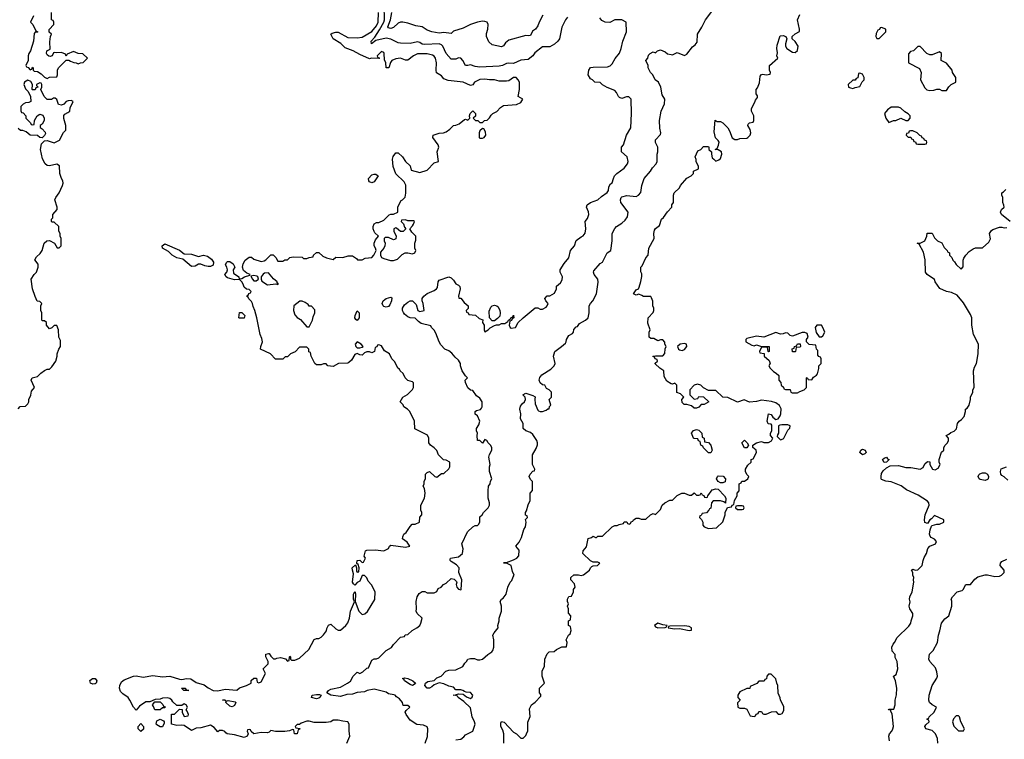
# Model space of a CAD drawing. Header units: inches. Extents: x 2348352 to 2479776, y 460422 to 613655.
# Tile 324 of 590: x 2409202 to 2417390, y 511683 to 517670. Entities that reach past the tile are written whole.
import ezdxf

# ---------------------------------------------------------------- set-up
doc = ezdxf.new("R2010")
doc.units = ezdxf.units.IN
doc.header["$MEASUREMENT"] = 0
doc.layers.add('C4501', color=7, linetype='Continuous')
doc.layers.add('C4511', color=7, linetype='Continuous')

msp = doc.modelspace()

# ---------------------------------------------------------------- linework, layer by layer
at = {"layer": 'C4501', "color": 4, "elevation": 124}
for points in [[(2409316.9, 517703.1), (2409292, 517650), (2409312, 517630), (2409338, 517578), (2409354, 517570), (2409350, 517566), (2409330, 517566), (2409323.6, 517556.4), (2409318, 517490), (2409291.3, 517410), (2409278, 517390), (2409271.6, 517368.4), (2409272, 517330), (2409254, 517290), (2409258, 517278), (2409272.7, 517272.7), (2409290, 517254), (2409302, 517258), (2409310, 517274), (2409314, 517270), (2409314, 517250), (2409322, 517242), (2409350, 517238), (2409380.7, 517220.7), (2409410, 517192), (2409430, 517182), (2409450, 517192), (2409510, 517194), (2409518, 517210), (2409518, 517250), (2409526, 517270), (2409590, 517334), (2409610, 517334), (2409623.6, 517323.6), (2409652.7, 517312.7), (2409671.6, 517311.6), (2409690, 517302), (2409708.4, 517311.6), (2409730, 517314), (2409766, 517350), (2409727.3, 517387.3), (2409690, 517388), (2409650, 517406), (2409598, 517382), (2409590, 517366), (2409582, 517382), (2409550, 517398), (2409510, 517394), (2409490, 517398), (2409484.7, 517395.3), (2409472, 517368), (2409456, 517364), (2409445.6, 517365.6), (2409430, 517378), (2409424, 517390), (2409428.7, 517410), (2409454.6, 517425.4), (2409453.6, 517486.4), (2409458, 517530), (2409466, 517550), (2409447.3, 517567.3), (2409447.3, 517587.3), (2409486, 517630), (2409486, 517650), (2409482, 517662), (2409466, 517670), (2409466, 517730)], [(2409188.4, 514431.6), (2409207.3, 514452.7), (2409250, 514454), (2409270, 514474), (2409278, 514490), (2409278, 514510), (2409294.6, 514545.4), (2409300.4, 514579.6), (2409326, 514610), (2409298, 514670), (2409306, 514690), (2409350, 514702), (2409378, 514730), (2409410, 514752), (2409430, 514762), (2409450, 514762), (2409470, 514782), (2409502, 514830), (2409514, 514870), (2409515.3, 514890), (2409528.7, 514930), (2409542, 514950), (2409540.4, 515000.4), (2409528, 515030), (2409526, 515090), (2409510, 515126), (2409490, 515126), (2409470, 515106), (2409450, 515098), (2409426, 515130), (2409426, 515150), (2409410, 515166), (2409390, 515166), (2409386, 515170), (2409386, 515230), (2409378, 515250), (2409378, 515290), (2409386, 515310), (2409370, 515326), (2409348.9, 515328.9), (2409330, 515366), (2409309, 515430), (2409298, 515510), (2409322, 515550), (2409342, 515570), (2409355.3, 515610), (2409356.4, 515636.4), (2409328.9, 515671.1), (2409343.1, 515696.9), (2409374, 515726), (2409388.7, 515750), (2409406, 515810), (2409428.4, 515831.6), (2409450, 515832), (2409491.3, 515811.3), (2409512.7, 515772.7), (2409530, 515772), (2409548, 515790), (2409548, 515850), (2409538, 515870), (2409538, 515890), (2409528, 515910), (2409528, 515950), (2409490, 515986), (2409470, 515986), (2409466, 515990), (2409466, 516010), (2409478, 516022), (2409478, 516050), (2409515.3, 516090), (2409514, 516110), (2409495.3, 516170), (2409502, 516190), (2409529.4, 516230.6), (2409559, 516290), (2409564, 516310), (2409562, 516330), (2409548.7, 516350), (2409537.2, 516390), (2409533.6, 516453.6), (2409510, 516468.7), (2409450, 516453.2), (2409430, 516457.2), (2409414, 516470), (2409391.7, 516511.7), (2409375.1, 516590), (2409383.2, 516636.8), (2409410, 516662), (2409430, 516664.7), (2409490, 516644.7), (2409533.2, 516666.8), (2409567.3, 516732.7), (2409586, 516750), (2409586, 516790), (2409568.9, 516848.9), (2409568.4, 516871.6), (2409576.4, 516883.6), (2409603.1, 516896.9), (2409618, 516910), (2409623.1, 516936.9), (2409646, 516990), (2409630, 516998), (2409606, 516994), (2409590, 516988), (2409570, 516968), (2409550, 516958), (2409525.2, 516965.2), (2409510, 517006), (2409496.4, 517016.4), (2409483.6, 517016.4), (2409467.3, 517007.3), (2409430, 517006), (2409406, 517030), (2409378, 517090), (2409386, 517110), (2409386, 517130), (2409382, 517142), (2409370, 517146), (2409342, 517130), (2409342, 517122), (2409352.7, 517112.7), (2409352.7, 517107.3), (2409338, 517102), (2409330, 517086), (2409310, 517086), (2409306, 517090), (2409308, 517130), (2409294.6, 517154.6), (2409270, 517168), (2409242, 517150), (2409238, 517130), (2409250, 517094), (2409272.7, 517072.7), (2409291.3, 517031.3), (2409294, 516990), (2409279.6, 516980.4), (2409250, 516978), (2409231.6, 516968.4), (2409212.7, 516947.3), (2409212.7, 516912.7), (2409218, 516898), (2409230, 516894), (2409254, 516870), (2409254, 516850), (2409292.7, 516812.7), (2409298, 516798), (2409310, 516794), (2409322, 516798), (2409326, 516830), (2409348.9, 516871.1), (2409370, 516884.7), (2409394.4, 516874.4), (2409406.8, 516850), (2409406.8, 516830), (2409390, 516802), (2409372, 516790), (2409372.7, 516772.7), (2409390, 516762), (2409415.3, 516735.3), (2409416.9, 516723.1), (2409410, 516706), (2409390, 516686), (2409368.7, 516688.7), (2409350, 516706), (2409290, 516708), (2409256.4, 516736.4), (2409227.3, 516747.3), (2409208.4, 516748.4), (2409190, 516766)]]:
    msp.add_lwpolyline(points, dxfattribs=at)
at = {"layer": 'C4501', "color": 4, "elevation": 116}
msp.add_lwpolyline([(2409810, 512141.6), (2409790, 512149.5), (2409786.9, 512173.1), (2409809, 512190), (2409830.7, 512190), (2409844.9, 512170), (2409837.3, 512150), (2409830, 512145.1)], close=True, dxfattribs=at)
at = {"layer": 'C4511', "color": 4}
for points, elevation in [([(2413758, 517690), (2413741, 517670), (2413710.9, 517609.1), (2413691.3, 517510), (2413678, 517490), (2413650, 517465.2), (2413610, 517445.2), (2413550, 517444), (2413486.7, 517393.3), (2413470, 517369), (2413430, 517339), (2413370, 517332.7), (2413310, 517304.5), (2413270, 517309.4), (2413250, 517306.6), (2413218, 517290), (2413190, 517283.7), (2413030, 517276), (2412990, 517281.2), (2412950, 517295.3), (2412930, 517288), (2412910, 517288.7), (2412888.7, 517330), (2412870, 517348.7), (2412850, 517354), (2412830, 517342), (2412790, 517342), (2412750, 517388), (2412721.2, 517450), (2412710, 517461.2), (2412690, 517469.4), (2412570, 517464.5), (2412550, 517467), (2412530, 517481.2), (2412510, 517486), (2412450, 517471.8), (2412370, 517474), (2412350, 517477.2), (2412290, 517507), (2412250, 517517.6), (2412163.8, 517496.2), (2412128.7, 517470), (2412126, 517490), (2412156.6, 517523.4), (2412194.8, 517585.2), (2412230.9, 517650), (2412236.4, 517670), (2412233.1, 517790)], 112), ([(2411923.7, 511650), (2411946.6, 511710), (2411940.9, 511750), (2411941.2, 511810), (2411930, 511828.7), (2411890, 511833.2), (2411850, 511844), (2411810, 511842), (2411790, 511828.7), (2411750, 511822), (2411650, 511822), (2411610, 511835.3), (2411590, 511835.3), (2411543.6, 511816.4), (2411530, 511806), (2411510, 511806), (2411494, 511790), (2411498, 511778), (2411532, 511772), (2411530, 511766), (2411518, 511762), (2411508.4, 511728.4), (2411488.7, 511728.7), (2411482, 511762), (2411470, 511766), (2411444.7, 511755.3), (2411408.4, 511748.4), (2411330, 511748), (2411290, 511758), (2411276.9, 511743.1), (2411263.6, 511736.4), (2411210, 511739), (2411150, 511728), (2411127.3, 511747.3), (2411122, 511762), (2411110, 511766), (2411098, 511762), (2411094, 511750), (2411102, 511730), (2411094, 511710), (2411070, 511698), (2410990, 511722), (2410928.9, 511728.9), (2410916.4, 511736.4), (2410908.4, 511748.4), (2410890, 511758), (2410863.6, 511756.4), (2410850, 511746), (2410820.4, 511780.4), (2410790, 511802), (2410710, 511778), (2410670, 511775.3), (2410630, 511758), (2410570, 511798), (2410550, 511802), (2410510, 511798), (2410466, 511810), (2410466, 511894), (2410490, 511894), (2410530, 511934), (2410552.7, 511932.7), (2410554, 511910), (2410570, 511874), (2410602, 511878), (2410606, 511890), (2410596.4, 511916.4), (2410586, 511930), (2410598, 511950), (2410586, 511970), (2410570, 511978), (2410550, 511966), (2410510, 511966), (2410476.4, 511996.4), (2410468, 512010), (2410450, 512022), (2410430, 512028), (2410390, 512026), (2410370, 512018), (2410330, 512015.3), (2410283.6, 511996.4), (2410250, 511994), (2410199.6, 511960.4), (2410170, 511926), (2410148, 511950), (2410119, 512010), (2410104, 512030), (2410060.5, 512060.5), (2410042, 512082), (2410033.6, 512110), (2410035.6, 512130), (2410050, 512160.7), (2410070, 512177.1), (2410150, 512208.2), (2410170.4, 512210.4), (2410230, 512201.6), (2410310, 512214.4), (2410390, 512202.4), (2410450, 512208.8), (2410530, 512184.2), (2410550, 512182), (2410590.5, 512190.5), (2410626.4, 512186.4), (2410670, 512155.5), (2410737.2, 512137.2), (2410770, 512110.7), (2410810, 512088.2), (2410850, 512087.7), (2410910, 512101), (2411008.4, 512091.6), (2411030, 512111.3), (2411088.9, 512131.1), (2411126, 512150), (2411128.4, 512171.6), (2411150, 512192), (2411172.7, 512192.7), (2411178, 512158), (2411190, 512154), (2411210, 512162), (2411246, 512230), (2411228, 512270), (2411267.3, 512312.7), (2411268, 512330), (2411248.7, 512370), (2411250, 512391.3), (2411270, 512398), (2411276, 512396), (2411290, 512374), (2411312.7, 512352.7), (2411330, 512352), (2411341.2, 512358.8), (2411370, 512364.7), (2411412, 512352), (2411430, 512334), (2411442, 512338), (2411446, 512370), (2411450, 512374), (2411454, 512370), (2411454, 512350), (2411462, 512342), (2411490, 512342), (2411530, 512358), (2411608, 512430), (2411650, 512514), (2411670, 512522), (2411690, 512522), (2411710, 512532), (2411730, 512551.3), (2411752.9, 512587.1), (2411755.3, 512604.7), (2411770, 512632), (2411790, 512642), (2411830, 512602), (2411850, 512592), (2411870, 512592), (2411915.3, 512630), (2411930, 512652), (2411945.2, 512690), (2411954, 512750), (2411987.3, 512827.3), (2411978, 512850), (2411978, 512890), (2411990, 512914), (2411994, 512894), (2411990.8, 512830), (2412022, 512750), (2412050, 512722), (2412073.6, 512726.4), (2412093.6, 512746.4), (2412154.6, 512845.4), (2412158, 512910), (2412128.9, 512968.9), (2412100.2, 513000.2), (2412090, 513026), (2412070, 513046), (2412050, 513046), (2412030, 512998), (2412010, 512988), (2411990, 512966), (2411978, 512978), (2411969, 512990), (2411979, 513059), (2411968.7, 513091.3), (2411968, 513110), (2411994, 513134), (2412002, 513110), (2412003.6, 513083.6), (2412010, 513074), (2412022, 513078), (2412026, 513110), (2412016.4, 513136.4), (2412006, 513146), (2412008, 513170), (2412030, 513174), (2412050, 513154), (2412062, 513158), (2412078, 513190), (2412068, 513208), (2412078, 513250), (2412090, 513256), (2412158.8, 513258.8), (2412230, 513252), (2412268.7, 513271.3), (2412278, 513290), (2412290, 513298), (2412410, 513281), (2412446, 513290), (2412424, 513324), (2412386, 513350), (2412387.3, 513367.3), (2412398, 513390), (2412417.2, 513402.8), (2412450, 513454), (2412467.3, 513472.7), (2412490, 513474), (2412526, 513490), (2412528.4, 513531.6), (2412546, 513550), (2412546, 513570), (2412538, 513590), (2412538, 513630), (2412568, 513690), (2412575.3, 513730), (2412568, 513770), (2412558, 513790), (2412566, 513810), (2412566, 513830), (2412578, 513850), (2412578, 513890), (2412590, 513902), (2412611.1, 513911.1), (2412654, 513870), (2412670, 513864.7), (2412710, 513894), (2412730, 513894), (2412770, 513934), (2412778, 513950), (2412778, 513990), (2412750, 514006), (2412727.3, 514007.3), (2412686, 514050), (2412670, 514086), (2412648.4, 514108.4), (2412618, 514130), (2412606, 514150), (2412606, 514190), (2412594.6, 514214.6), (2412487.3, 514267.3), (2412486, 514330), (2412448, 514410), (2412428, 514430), (2412398, 514450), (2412390, 514466), (2412366, 514490), (2412388.9, 514531.1), (2412428.4, 514551.6), (2412470, 514594), (2412478, 514610), (2412478, 514650), (2412470, 514658), (2412430, 514668), (2412408, 514690), (2412390, 514726), (2412366, 514750), (2412362, 514762), (2412346, 514770), (2412323.1, 514823.1), (2412298, 514850), (2412278, 514890), (2412236.4, 514916.4), (2412210, 514958), (2412190, 514966), (2412178, 514962), (2412172, 514948), (2412158, 514942), (2412152, 514910), (2412130, 514898), (2412110, 514906), (2412090, 514906), (2412070, 514898), (2412050, 514879), (2412030, 514881.2), (2412010, 514894), (2411990, 514886), (2411961.7, 514838.3), (2411940.7, 514819.3), (2411930, 514813.6), (2411854, 514810), (2411810, 514784), (2411766, 514790), (2411750, 514806), (2411730, 514806), (2411710, 514798), (2411670, 514798), (2411658, 514810), (2411626, 514870), (2411622, 514902), (2411607.3, 514907.3), (2411606, 514930), (2411590, 514946), (2411530, 514946), (2411492.7, 514907.3), (2411454, 514890), (2411430, 514866), (2411410, 514866), (2411390, 514846), (2411330, 514846), (2411288, 514890), (2411206, 514930), (2411208, 514950), (2411222, 514990), (2411217.2, 515017.2), (2411202, 515050), (2411175.3, 515190), (2411158, 515250), (2411143.1, 515283.1), (2411138, 515310), (2411130, 515326), (2411107.3, 515347.3), (2411102, 515362), (2411088, 515370), (2411102, 515378), (2411107.3, 515392.7), (2411122, 515398), (2411126, 515410), (2411110, 515426), (2411087.3, 515427.3), (2411070, 515446), (2411062, 515470), (2411050, 515488), (2411030, 515508), (2410990, 515505.2), (2410930, 515522.7), (2410919, 515530), (2410909.2, 515550), (2410924, 515570), (2410929.2, 515590), (2410926, 515610), (2410914, 515630), (2410922, 515650), (2410930, 515658), (2410950, 515658), (2410978.8, 515638.8), (2410991, 515611), (2410978, 515590), (2410981, 515561), (2411024.7, 515530), (2411023.6, 515523.6), (2411034, 515514), (2411050, 515518), (2411071.6, 515531.6), (2411116.4, 515543.6), (2411118, 515550), (2411090, 515562), (2411064.5, 515584.5), (2411054, 515610), (2411060.4, 515639.6), (2411078, 515670), (2411110, 515694), (2411130, 515694), (2411150, 515678), (2411210, 515658), (2411236.4, 515663.6), (2411250, 515672), (2411290, 515714), (2411310, 515714), (2411332, 515692), (2411350, 515662), (2411390, 515662), (2411408.4, 515671.6), (2411430, 515672), (2411449.1, 515690.9), (2411476.9, 515696.9), (2411550, 515694), (2411563.6, 515683.6), (2411590, 515682), (2411608.4, 515691.6), (2411642, 515698), (2411646, 515710), (2411670, 515732), (2411690, 515734), (2411723.6, 515703.6), (2411754, 515690), (2411810, 515674), (2411830, 515694), (2411890, 515692), (2411934.6, 515705.4), (2411970, 515704.7), (2412003.6, 515683.6), (2412012.7, 515672.7), (2412050, 515672), (2412075.3, 515684.7), (2412130, 515692), (2412148, 515710), (2412168, 515750), (2412162, 515770), (2412149, 515790), (2412149, 515811), (2412160.2, 515839.8), (2412186, 515870), (2412156.4, 515896.4), (2412148.9, 515908.9), (2412142, 515930), (2412142, 515950), (2412148.7, 515971.3), (2412170, 515982), (2412190, 515982), (2412230, 516002), (2412274.6, 516045.4), (2412290, 516052), (2412310, 516052), (2412346, 516070), (2412348, 516110), (2412355.3, 516130), (2412375.3, 516164.7), (2412386, 516170), (2412407.3, 516192.7), (2412414, 516226), (2412414.6, 516294.6), (2412400.4, 516320.4), (2412330, 516388), (2412308.7, 516450), (2412302, 516510), (2412309, 516531), (2412330, 516562), (2412350, 516561), (2412384.7, 516530), (2412411.6, 516491.6), (2412450, 516454), (2412458, 516418), (2412530, 516398), (2412590, 516418), (2412650, 516478), (2412686, 516490), (2412675.3, 516570), (2412689, 516610), (2412682.7, 516630), (2412639, 516690), (2412642, 516710), (2412690, 516727.3), (2412726, 516730), (2412750, 516738), (2412780.4, 516759.6), (2412809.1, 516790.9), (2412830, 516792), (2412856.4, 516803.6), (2412900.4, 516839.6), (2412910, 516842), (2412930, 516834), (2412946, 516850), (2412942, 516870), (2412948.7, 516890), (2412970, 516911), (2412992, 516890), (2412991.6, 516868.4), (2412974, 516850), (2412992.7, 516832.7), (2413011.6, 516831.6), (2413030, 516814), (2413050, 516814), (2413068.4, 516831.6), (2413090, 516834), (2413110, 516854), (2413123.1, 516876.9), (2413138, 516890), (2413170, 516906), (2413201.5, 516938.5), (2413225.2, 516954.8), (2413334.6, 516965.4), (2413370, 516982), (2413386, 517010), (2413348, 517030), (2413359, 517090), (2413357.2, 517150), (2413348.7, 517170), (2413330, 517188.7), (2413310, 517188.7), (2413270, 517162), (2413250, 517159), (2413190, 517159), (2413150, 517169.2), (2413110, 517169.2), (2413070, 517176), (2413030, 517173.2), (2412984.7, 517150), (2412970, 517128.7), (2412950, 517122), (2412890, 517149.2), (2412764.5, 517164.5), (2412730, 517179), (2412710, 517202), (2412669.1, 517229.1), (2412665.2, 517250), (2412669.5, 517310), (2412660.9, 517350), (2412650, 517365.2), (2412634.9, 517374.9), (2412590, 517385.1), (2412510, 517386), (2412476, 517370), (2412430, 517334), (2412410, 517334), (2412370, 517349.2), (2412330, 517345.2), (2412298, 517330), (2412285.4, 517314.6), (2412270.8, 517269.2), (2412250, 517268.7), (2412246, 517310), (2412236.4, 517336.4), (2412234, 517390), (2412230, 517398), (2412210, 517406), (2412174, 517370), (2412178, 517358), (2412194, 517350), (2412190, 517346), (2412128.7, 517348.7), (2412110, 517345.2), (2412030, 517379), (2411975.3, 517410), (2411910, 517436), (2411871.5, 517471.5), (2411809.6, 517509.6), (2411789, 517550), (2411801.5, 517558.5), (2411830, 517565.5), (2411850, 517565.5), (2411930, 517523), (2412010, 517518), (2412050, 517525.5), (2412130, 517570.4), (2412170, 517618), (2412182.6, 517650), (2412186, 517730)], 116), ([(2413553.2, 517706.8), (2413521, 517650), (2413510, 517618), (2413491.3, 517590), (2413466.8, 517573.2), (2413450, 517538), (2413430, 517535.3), (2413410, 517539), (2413270, 517499), (2413242.5, 517477.5), (2413226.4, 517453.6), (2413210, 517445.2), (2413130, 517462), (2413104.7, 517484.7), (2413084, 517530), (2413084, 517556), (2413094, 517590), (2413099, 517630), (2413090, 517648), (2413070, 517655.3), (2413050, 517657.2), (2413010, 517649.2), (2412950, 517629.5), (2412890, 517599.6), (2412810, 517573.2), (2412790, 517555.3), (2412730, 517563.7), (2412690, 517558), (2412629.5, 517569.5), (2412590, 517582.7), (2412550, 517609.2), (2412497.5, 517617.5), (2412430, 517641.2), (2412389.3, 517649.3), (2412370, 517649.3), (2412350, 517640.9), (2412310, 517603.7), (2412290, 517597), (2412278.6, 517598.6), (2412270, 517601.2), (2412263.7, 517610), (2412285.4, 517670), (2412296.2, 517730)], 108), ([(2412830, 511678), (2412870, 511686), (2412896, 511704), (2412910, 511722), (2412970, 511752), (2412989, 511810), (2412984, 511830), (2412964, 511870), (2412950, 511946), (2412897, 511997), (2412848.7, 512030), (2412842, 512042), (2412830, 512048.7), (2412806, 512050), (2412827.3, 512052.7), (2412850, 512062), (2412890, 512058.8), (2412917.1, 512037.1), (2412950, 512024), (2412966.3, 512033.7), (2412969.5, 512050), (2412950, 512073.3), (2412915.3, 512075.3), (2412900.1, 512080.1), (2412888, 512090), (2412870, 512094), (2412830, 512094), (2412810, 512116), (2412770, 512126.6), (2412730, 512145.1), (2412690, 512153.2), (2412650, 512137.2), (2412630, 512119.3), (2412611.3, 512110), (2412590, 512107.6), (2412572.7, 512130), (2412576, 512150), (2412595.9, 512164.1), (2412650, 512172), (2412670, 512194), (2412706, 512210), (2412746, 512250), (2412770, 512258), (2412830, 512262), (2412886, 512290), (2412903.1, 512316.9), (2412918, 512330), (2412929, 512351), (2412950, 512356), (2412984.7, 512355.3), (2413010, 512344.7), (2413030, 512344.7), (2413050, 512351.3), (2413095.3, 512390), (2413128.7, 512410), (2413137.2, 512422.8), (2413144, 512450), (2413144, 512510), (2413138, 512550), (2413148.7, 512570), (2413182, 512610), (2413179, 512630), (2413188.7, 512670), (2413188.7, 512690), (2413208.7, 512750), (2413208.7, 512790), (2413198, 512830), (2413208, 512850), (2413222, 512858), (2413248.7, 512890), (2413262, 512950), (2413282, 512990), (2413295.1, 513004.9), (2413305.2, 513034.8), (2413315.3, 513050), (2413300.2, 513080.2), (2413288, 513130), (2413250, 513148.7), (2413226, 513150), (2413230, 513154), (2413250, 513154), (2413310, 513176), (2413335.3, 513190), (2413353.2, 513210), (2413356.4, 513256.4), (2413328, 513290), (2413356.4, 513323.6), (2413376.4, 513363.6), (2413395.3, 513430), (2413408, 513450), (2413415.3, 513490), (2413408.7, 513511.3), (2413426, 513530), (2413422, 513542), (2413408.4, 513548.4), (2413408, 513570), (2413416.4, 513583.6), (2413430, 513634), (2413448, 513670), (2413446, 513730), (2413467.3, 513752.7), (2413467.3, 513827.3), (2413450, 513846), (2413438, 513870), (2413446, 513890), (2413470, 513914), (2413482, 513918), (2413486, 513930), (2413468, 513970), (2413468, 514050), (2413496.4, 514103.6), (2413507.3, 514132.7), (2413508, 514150), (2413502, 514170), (2413470, 514218), (2413450, 514235.3), (2413410, 514248.7), (2413388.7, 514270), (2413388.7, 514310), (2413366, 514350), (2413369, 514390), (2413362.7, 514430), (2413365.6, 514454.4), (2413382.5, 514477.5), (2413399, 514490), (2413408, 514510), (2413406, 514530), (2413386, 514550), (2413410, 514562), (2413470, 514544.7), (2413490, 514532), (2413486, 514514), (2413490, 514474), (2413510, 514422), (2413516.9, 514416.9), (2413530, 514411.3), (2413550, 514411.3), (2413579, 514421), (2413594, 514434), (2413606, 514434), (2413608.4, 514451.6), (2413618, 514462), (2413606, 514510), (2413626, 514530), (2413626, 514570), (2413606, 514590), (2413583.1, 514603.1), (2413568.4, 514628.4), (2413550, 514633.2), (2413529.4, 514649.4), (2413521.2, 514670), (2413527.2, 514692.8), (2413544.8, 514715.2), (2413618, 514762), (2413648, 514790), (2413654, 514810), (2413640.7, 514870), (2413651.7, 514908.3), (2413708.7, 514950), (2413740.4, 514979.6), (2413748, 514990), (2413748.7, 515010), (2413770, 515042), (2413800.4, 515059.6), (2413808, 515070), (2413810, 515094), (2413830, 515114), (2413842, 515118), (2413856.4, 515143.6), (2413908, 515170), (2413928.7, 515190), (2413938, 515230), (2413938, 515290), (2413948, 515310), (2413968.9, 515331.1), (2413998, 515390), (2414013.6, 515486.4), (2414008.7, 515510), (2413979, 515550), (2413974, 515570), (2413978, 515582), (2414030, 515642), (2414048.4, 515651.6), (2414088, 515730), (2414118, 515750), (2414129.2, 515830), (2414129.1, 515890.9), (2414150, 515934), (2414166, 515950), (2414210, 515978), (2414236.5, 516003.5), (2414255.3, 516030), (2414262, 516070), (2414200.7, 516150), (2414197.6, 516170), (2414202.9, 516190), (2414210, 516197.1), (2414250, 516206.4), (2414330, 516198), (2414349.1, 516210.9), (2414368.7, 516231.3), (2414376, 516290), (2414394, 516350), (2414448.7, 516410), (2414463.7, 516436.3), (2414494, 516470), (2414504, 516490), (2414502, 516550), (2414508, 516570), (2414508, 516610), (2414488.9, 516648.9), (2414489, 516670), (2414530, 516714), (2414533.2, 516730), (2414526.3, 516766.3), (2414522.7, 516830), (2414537.2, 516910), (2414564, 516970), (2414568.4, 517008.4), (2414545.6, 517045.6), (2414533.2, 517110), (2414515.3, 517150), (2414488, 517170), (2414468, 517210), (2414448, 517230), (2414428.9, 517268.9), (2414428, 517288), (2414408, 517330), (2414426, 517350), (2414430, 517374), (2414446, 517390), (2414470, 517402), (2414490, 517394), (2414506, 517410), (2414530, 517418), (2414570, 517402), (2414590, 517384.7), (2414619.6, 517379.6), (2414630, 517378), (2414670, 517398), (2414730, 517372), (2414750, 517382), (2414796.4, 517443.6), (2414820.4, 517459.6), (2414836.4, 517483.6), (2414838, 517550), (2414873.6, 517606.4), (2414905.2, 517670), (2414984, 517770)], 108), ([(2413227.3, 511652.7), (2413228.7, 511730), (2413220.2, 511760.2), (2413202.7, 511790), (2413202, 511818), (2413208.7, 511831.3), (2413230, 511824.7), (2413310, 511742), (2413334, 511730), (2413370, 511694), (2413390, 511694), (2413410, 511714), (2413418, 511730), (2413427.3, 511752.7), (2413427.3, 511827.3), (2413447.3, 511872.7), (2413443.1, 511936.9), (2413458, 511970), (2413488.4, 511991.6), (2413536.4, 512043.6), (2413536.4, 512056.4), (2413526, 512070), (2413526, 512110), (2413566, 512150), (2413546, 512210), (2413546, 512230), (2413548, 512250), (2413567.3, 512292.7), (2413568, 512350), (2413590, 512394), (2413606, 512410), (2413647.3, 512412.7), (2413666, 512430), (2413710, 512454), (2413750, 512454), (2413754, 512490), (2413746, 512510), (2413766, 512550), (2413779, 512561), (2413788, 512590), (2413782, 512622), (2413766, 512630), (2413766, 512670), (2413782, 512678), (2413786, 512710), (2413767.3, 512732.7), (2413766, 512770), (2413758, 512790), (2413766, 512810), (2413758, 512830), (2413758, 512850), (2413770, 512872), (2413790, 512874), (2413808, 512910), (2413808, 512930), (2413822, 512950), (2413816.4, 512976.4), (2413786, 513010), (2413786, 513030), (2413810, 513051), (2413850, 513051), (2413870, 513046), (2413890, 513051.3), (2413942, 513090), (2413948.7, 513110), (2413960.2, 513119.8), (2413970, 513126), (2414006, 513130), (2414026, 513150), (2414010, 513158), (2413970, 513158), (2413950, 513168), (2413886, 513230), (2413887.3, 513252.7), (2413916.4, 513283.6), (2413930, 513354), (2413956.4, 513363.6), (2413970, 513374), (2413990, 513362), (2413998, 513362), (2414010, 513374), (2414050, 513374), (2414128.4, 513451.6), (2414150, 513462), (2414170, 513462), (2414188.4, 513471.6), (2414222, 513478), (2414230, 513494), (2414250, 513494), (2414258, 513478), (2414270, 513474), (2414282, 513478), (2414287.3, 513492.7), (2414302, 513498), (2414306, 513510), (2414330, 513522), (2414350, 513522), (2414370, 513514), (2414410, 513514), (2414448.4, 513551.6), (2414470, 513562), (2414490, 513554), (2414530, 513594), (2414546, 513630), (2414566, 513650), (2414608.4, 513671.6), (2414630, 513674), (2414670, 513712), (2414708.4, 513731.6), (2414730, 513732), (2414770, 513714), (2414790, 513714), (2414810, 513734), (2414830, 513714), (2414850, 513714), (2414862, 513718), (2414870, 513734), (2414878, 513718), (2414892.7, 513712.7), (2414898, 513698), (2414910, 513694), (2414922, 513698), (2414926, 513710), (2414962, 513758), (2414990, 513766.8), (2415010, 513764.7), (2415062, 513710), (2415074, 513690), (2415072.7, 513647.3), (2415058, 513658), (2415030, 513668), (2414970, 513666), (2414954, 513650), (2414950, 513606), (2414938, 513602), (2414934, 513590), (2414912.7, 513567.3), (2414878, 513562), (2414870, 513546), (2414858, 513542), (2414854, 513530), (2414871.6, 513511.6), (2414882, 513490), (2414883.6, 513463.6), (2414894, 513450), (2414930, 513438), (2414998, 513442), (2415050, 513494), (2415068, 513550), (2415068.4, 513571.6), (2415087.3, 513612.7), (2415122, 513618), (2415128, 513632), (2415142, 513638), (2415146, 513670), (2415168, 513710), (2415168, 513730), (2415186, 513750), (2415186, 513810), (2415202, 513818), (2415208.4, 513831.6), (2415230, 513832), (2415258, 513850), (2415266, 513870), (2415250, 513886), (2415238, 513910), (2415238, 513930), (2415256.4, 513963.6), (2415286, 513990), (2415286, 514010), (2415302, 514018), (2415328, 514070), (2415326, 514090), (2415298, 514110), (2415298, 514130), (2415330, 514151), (2415370, 514162), (2415390, 514152), (2415430, 514152), (2415454.6, 514165.4), (2415466, 514190), (2415446, 514210), (2415446, 514230), (2415458, 514250), (2415456.4, 514296.4), (2415450, 514306), (2415427.3, 514307.3), (2415418, 514330), (2415430, 514392), (2415450, 514384.7), (2415464.5, 514364.5), (2415490, 514344.7), (2415510, 514350.8), (2415526, 514374), (2415531.8, 514390), (2415533.8, 514433.8), (2415519.6, 514459.6), (2415490, 514482), (2415454.6, 514494.6), (2415370, 514506), (2415330, 514494), (2415270, 514488.7), (2415228, 514508), (2415170, 514488), (2415090, 514526), (2415048.4, 514528.4), (2414990, 514586), (2414930, 514586), (2414890, 514606), (2414866, 514630), (2414839, 514639), (2414812, 514630), (2414774, 514590), (2414774, 514550), (2414810, 514514), (2414842, 514518), (2414850, 514534), (2414890, 514532), (2414934, 514490), (2414894, 514470), (2414870, 514468), (2414850, 514446), (2414830, 514438), (2414810, 514438), (2414790, 514458), (2414750, 514468), (2414728.4, 514468.4), (2414710, 514486), (2414708.4, 514511.6), (2414726, 514530), (2414696.4, 514556.4), (2414667.3, 514567.3), (2414666, 514630), (2414650, 514646), (2414630, 514638), (2414620.4, 514640.4), (2414583.1, 514663.1), (2414560.4, 514700.4), (2414558, 514750), (2414526, 514770), (2414487.3, 514807.3), (2414487.3, 514812.7), (2414506, 514830), (2414502, 514842), (2414487.3, 514847.3), (2414482, 514862), (2414468.4, 514868.4), (2414470, 514872), (2414490, 514874), (2414550, 514874), (2414567.3, 514892.7), (2414568.9, 514931.1), (2414578, 514950), (2414568, 514970), (2414567.3, 514987.3), (2414550, 515006), (2414530, 515006), (2414510, 514998), (2414476.4, 515016.4), (2414450, 515018), (2414438, 515030), (2414438, 515070), (2414446, 515090), (2414424.7, 515144.7), (2414428, 515190), (2414470, 515234), (2414475.3, 515250), (2414475.3, 515270), (2414468, 515290), (2414467.3, 515327.3), (2414456.4, 515356.4), (2414450, 515366), (2414390, 515366), (2414376.4, 515376.4), (2414350, 515386), (2414330, 515378), (2414306, 515390), (2414330, 515422), (2414348.4, 515431.6), (2414354.6, 515445.4), (2414368.4, 515491.6), (2414374.6, 515534.6), (2414374.6, 515554.6), (2414367.3, 515572.7), (2414368, 515610), (2414379, 515621), (2414408, 515690), (2414428, 515710), (2414435.3, 515770), (2414478, 515850), (2414475.3, 515890), (2414482, 515918), (2414490, 515932), (2414523.1, 515956.9), (2414538, 516010), (2414556.5, 516023.5), (2414590, 516072), (2414626, 516110), (2414626, 516130), (2414638, 516150), (2414638, 516210), (2414646, 516230), (2414688, 516270), (2414698, 516290), (2414748.9, 516351.1), (2414786, 516370), (2414806, 516390), (2414806, 516410), (2414846, 516430), (2414846, 516450), (2414828, 516490), (2414827.3, 516507.3), (2414818, 516530), (2414842, 516578), (2414866, 516590), (2414890, 516614), (2414930, 516614), (2414934, 516610), (2414934, 516590), (2414954, 516570), (2414954, 516550), (2414962, 516522), (2414974, 516510), (2414990, 516494), (2415016.4, 516503.6), (2415030, 516514), (2415042, 516550), (2415038, 516570), (2415010, 516588), (2414986, 516590), (2415002, 516598), (2415014.6, 516625.4), (2415018, 516650), (2415010, 516666), (2414988.4, 516688.4), (2414976.4, 516736.4), (2414986, 516834), (2415002, 516822), (2415030, 516822), (2415050, 516812), (2415091.3, 516770), (2415105.4, 516745.4), (2415127.5, 516687.5), (2415150, 516672), (2415170, 516672), (2415190, 516682), (2415250, 516684.7), (2415258, 516690), (2415275.3, 516710), (2415282, 516730), (2415276.4, 516756.4), (2415258, 516790), (2415260.4, 516799.6), (2415270, 516812), (2415302, 516818), (2415307.3, 516832.7), (2415308, 516870), (2415288, 516910), (2415288, 516930), (2415316.4, 516983.6), (2415320.4, 516999.6), (2415336.4, 517023.6), (2415336.4, 517036.4), (2415327.3, 517052.7), (2415326, 517090), (2415336.4, 517103.6), (2415354.6, 517145.4), (2415360.4, 517199.6), (2415370, 517214), (2415382, 517218), (2415410, 517212), (2415442, 517218), (2415446, 517230), (2415438, 517250), (2415438, 517290), (2415506, 517350), (2415498, 517370), (2415504.7, 517395.3), (2415499.3, 517430), (2415502, 517458), (2415525.2, 517534.8), (2415550, 517538), (2415572, 517530), (2415582, 517510), (2415571.3, 517470), (2415571.3, 517450), (2415582, 517430), (2415630, 517401), (2415650, 517398), (2415670, 517414), (2415675.3, 517450), (2415650, 517488), (2415626, 517510), (2415626, 517530), (2415650, 517552), (2415687.3, 517572.7), (2415688, 517590), (2415669, 517670), (2415690, 517714)], 104), ([(2412575.3, 511650), (2412592.9, 511707.1), (2412595.3, 511770), (2412590, 511786), (2412560.4, 511800.4), (2412505.6, 511805.6), (2412450, 511842), (2412415.3, 511890), (2412408, 511910), (2412416.4, 511923.6), (2412446, 511950), (2412430, 511966), (2412390, 511966), (2412386, 511990), (2412360.4, 512020.4), (2412336.4, 512036.4), (2412326, 512050), (2412314.6, 512054.6), (2412270, 512062), (2412250, 512075.3), (2412150, 512101.2), (2412092, 512090), (2412070, 512078), (2412008.4, 512071.6), (2411970, 512058), (2411922.9, 512057.1), (2411870, 512040.9), (2411789.6, 512049.6), (2411755.3, 512070), (2411769.6, 512090.4), (2411790, 512100.7), (2411870, 512116), (2411928.7, 512150), (2411952.3, 512167.7), (2411975.3, 512210), (2412010, 512242), (2412030, 512232), (2412056.4, 512243.6), (2412090, 512274), (2412102, 512278), (2412130, 512342), (2412150, 512352), (2412170, 512352), (2412190, 512362), (2412250, 512422), (2412292.9, 512447.1), (2412310, 512472), (2412370, 512534), (2412402, 512538), (2412408.4, 512551.6), (2412430, 512554), (2412466, 512590), (2412506, 512610), (2412528.4, 512631.6), (2412538, 512650), (2412548, 512690), (2412508.9, 512728.9), (2412498, 512750), (2412502, 512770), (2412498, 512830), (2412508, 512870), (2412523.1, 512896.9), (2412550, 512912), (2412570, 512912), (2412590, 512902), (2412650, 512902), (2412670, 512914), (2412683.1, 512936.9), (2412706, 512950), (2412726, 512970), (2412750, 512982), (2412790, 513022), (2412815.3, 513015.3), (2412835.3, 512995.3), (2412838, 512990), (2412832, 512970), (2412838, 512950), (2412850, 512932), (2412870, 512926), (2412874, 512930), (2412879, 513010), (2412855.3, 513070), (2412858, 513110), (2412835.5, 513135.5), (2412790, 513162), (2412782, 513170), (2412782, 513178), (2412786, 513190), (2412850, 513201), (2412884, 513230), (2412889.1, 513269.1), (2412878, 513310), (2412925.2, 513410), (2412970, 513452), (2412990, 513462), (2413010, 513462), (2413018, 513470), (2413028.7, 513490), (2413030, 513534), (2413048.4, 513551.6), (2413058, 513570), (2413098, 513610), (2413108, 513630), (2413108.7, 513650), (2413098, 513690), (2413098, 513750), (2413102, 513790), (2413115.3, 513810), (2413118, 513830), (2413128.7, 513850), (2413108.7, 513910), (2413108.7, 513950), (2413115.3, 513970), (2413104, 514030), (2413110, 514054), (2413128, 514090), (2413128, 514110), (2413118, 514130), (2413098, 514150), (2413086, 514170), (2413070, 514178), (2413050, 514148), (2413030, 514168), (2413009.6, 514169.6), (2413005.2, 514210), (2413008.7, 514230), (2413002, 514250), (2413002, 514270), (2413020.2, 514299.8), (2413029.2, 514330), (2413010, 514375.3), (2412989.5, 514389.5), (2412989.2, 514410), (2413001.2, 514418.8), (2413032.9, 514427.1), (2413042, 514438), (2413049, 514450), (2413049, 514490), (2413030, 514522), (2413001.2, 514541.2), (2412970, 514586), (2412950, 514588), (2412930, 514606), (2412908.4, 514651.6), (2412908, 514670), (2412926, 514690), (2412910, 514706), (2412882, 514750), (2412868.7, 514790), (2412868.7, 514810), (2412850, 514838), (2412822.7, 514862.7), (2412796.5, 514896.5), (2412770, 514915.3), (2412738, 514930), (2412704.7, 514964.7), (2412689.3, 514989.3), (2412663.1, 515063.1), (2412648.4, 515088.4), (2412626, 515110), (2412622, 515122), (2412542, 515142), (2412518, 515158), (2412490, 515188), (2412450, 515189), (2412430, 515197.2), (2412401, 515221), (2412393.1, 515233.1), (2412385.2, 515250), (2412385.2, 515270), (2412402.4, 515297.6), (2412430, 515321), (2412450, 515331.3), (2412470, 515331.3), (2412499.8, 515299.8), (2412514, 515250), (2412530, 515242), (2412566, 515250), (2412558, 515310), (2412548, 515330), (2412548.7, 515350), (2412562, 515370), (2412590, 515391.3), (2412650, 515416), (2412668.7, 515430), (2412677.2, 515442.8), (2412682, 515490), (2412690, 515502), (2412770, 515531.3), (2412790, 515522), (2412810, 515502), (2412830, 515472), (2412850, 515462), (2412862, 515450), (2412864.7, 515430), (2412852, 515370), (2412854, 515354), (2412870, 515352), (2412898, 515318), (2412932, 515290), (2412931.6, 515268.4), (2412914, 515250), (2412918, 515238), (2412932, 515232), (2412938, 515218), (2412991.6, 515211.6), (2413023.6, 515183.6), (2413052.7, 515172.7), (2413052, 515150), (2413064.7, 515130), (2413064.7, 515090), (2413070, 515074), (2413098, 515090), (2413114, 515106), (2413150, 515124.7), (2413168, 515132), (2413190, 515132), (2413210, 515142), (2413236.4, 515143.6), (2413262, 515158), (2413266, 515170), (2413282, 515178), (2413286, 515190), (2413302, 515198), (2413310, 515212), (2413311.6, 515188.4), (2413298, 515182), (2413292.7, 515167.3), (2413278, 515162), (2413274, 515130), (2413282, 515110), (2413290, 515104.7), (2413326, 515110), (2413348.7, 515151.3), (2413389.3, 515190.7), (2413490, 515272), (2413510, 515272), (2413530, 515262), (2413550, 515262), (2413580.4, 515279.6), (2413588, 515290), (2413598, 515310), (2413578, 515330), (2413568.4, 515351.6), (2413588.4, 515371.6), (2413610, 515372), (2413650, 515394), (2413666, 515430), (2413667.3, 515452.7), (2413700.4, 515479.6), (2413714.6, 515505.4), (2413715.3, 515530), (2413698, 515570), (2413698, 515590), (2413730, 515642), (2413769, 515690), (2413782, 515750), (2413815.3, 515790), (2413830, 515832), (2413870, 515864.7), (2413889, 515871), (2413905.2, 515894.8), (2413909.2, 515930), (2413904, 515990), (2413923.1, 516016.9), (2413934, 516050), (2413932.5, 516072.5), (2413915.3, 516110), (2413922, 516130), (2413948, 516150), (2414008.9, 516171.1), (2414040.2, 516199.8), (2414088.4, 516231.6), (2414098, 516250), (2414100.4, 516279.6), (2414116.4, 516303.6), (2414130, 516314), (2414139, 516350), (2414149, 516370), (2414168.7, 516390), (2414230, 516436), (2414256, 516470), (2414262.7, 516490), (2414253.2, 516530), (2414206, 516570), (2414206, 516590), (2414208, 516610), (2414222, 516630), (2414249, 516710), (2414284, 516770), (2414289, 516890), (2414288, 517010), (2414268.4, 517028.4), (2414248.4, 517028.4), (2414210, 517015.3), (2414190, 517022), (2414182, 517030), (2414165.6, 517065.6), (2414150, 517082), (2414086.6, 517106.6), (2414049.1, 517129.1), (2414030, 517148), (2413986, 517150), (2413966, 517170), (2413950, 517178), (2413929, 517210), (2413934, 517250), (2413950, 517271.3), (2413970, 517276), (2414090, 517278), (2414113.6, 517286.4), (2414130, 517302), (2414152.9, 517347.1), (2414189.4, 517390.6), (2414205.2, 517430), (2414217.2, 517490), (2414248, 517570), (2414246, 517650), (2414210, 517668), (2414150, 517668), (2414110, 517646), (2414070, 517648.7), (2414042, 517662), (2414025.6, 517685.6)], 112), ([(2417438, 515990), (2417366, 516050), (2417358, 516070), (2417368, 516090), (2417388, 516110), (2417387.3, 516127.3), (2417378, 516150), (2417378, 516190), (2417368.7, 516210), (2417368.7, 516230), (2417383.1, 516236.9), (2417404, 516256)], 96), ([(2416435.3, 511670), (2416428.7, 511710), (2416435.3, 511730), (2416454, 511750), (2416464, 511770), (2416468.7, 511790), (2416456.4, 511896.4), (2416446, 511914), (2416446, 511926), (2416428, 511930), (2416430, 511934), (2416470, 511934), (2416482, 511970), (2416482, 512010), (2416494.6, 512054.6), (2416495.3, 512110), (2416485.2, 512170), (2416468, 512210), (2416490, 512222), (2416504, 512270), (2416499, 512330), (2416483.1, 512363.1), (2416482, 512390), (2416458, 512418), (2416455.3, 512450), (2416464.7, 512475.3), (2416478, 512490), (2416498, 512530), (2416596.5, 512623.5), (2416614, 512650), (2416615.3, 512670), (2416628.7, 512710), (2416628.7, 512730), (2416605.2, 512770), (2416599, 512790), (2416608, 512828), (2416602, 512850), (2416604, 512870), (2416624, 512910), (2416639, 512990), (2416635.3, 513010), (2416638, 513030), (2416628.7, 513050), (2416628, 513070), (2416618, 513090), (2416630, 513098), (2416650, 513091.3), (2416670, 513092), (2416708, 513130), (2416714, 513170), (2416723.7, 513196.3), (2416744, 513230), (2416755.3, 513270), (2416770, 513291.3), (2416818, 513310), (2416826, 513330), (2416808.4, 513348.4), (2416782, 513362), (2416773.2, 513373.2), (2416769.1, 513389.1), (2416772.9, 513427.1), (2416784, 513456), (2416790, 513462), (2416830, 513472), (2416850, 513472), (2416886, 513490), (2416886, 513510), (2416810, 513546), (2416783.6, 513516.4), (2416770, 513508), (2416750, 513478), (2416730, 513488), (2416725.2, 513510), (2416733.2, 513550), (2416765.2, 513630), (2416761.2, 513650), (2416750, 513664), (2416673.6, 513713.6), (2416578, 513758), (2416531.1, 513791.1), (2416450, 513826.6), (2416406, 513830), (2416370, 513845.2), (2416366, 513850), (2416365.2, 513870), (2416370, 513894), (2416382, 513918), (2416410, 513942), (2416440.4, 513959.6), (2416510, 513962), (2416570, 513944.7), (2416614, 513946), (2416690, 513931.3), (2416714, 513946), (2416730, 513974), (2416750, 513994), (2416771.3, 513991.3), (2416772, 513970), (2416794, 513930), (2416814.6, 513925.4), (2416840.4, 513939.6), (2416855.3, 513970), (2416848, 513990), (2416848, 514010), (2416869, 514071), (2416888, 514090), (2416888, 514110), (2416898, 514130), (2416918, 514150), (2416926, 514170), (2416926, 514190), (2416906, 514210), (2416930, 514222), (2416944.7, 514235.3), (2416974, 514246), (2416993.6, 514266.4), (2417002, 514310), (2417015.3, 514330), (2417035.1, 514344.9), (2417055.3, 514370), (2417068, 514410), (2417068, 514430), (2417080.4, 514439.6), (2417096.4, 514463.6), (2417108.4, 514511.6), (2417108.7, 514530), (2417128, 514570), (2417128, 514590), (2417138, 514610), (2417134, 514750), (2417142, 514778), (2417159, 514810), (2417174, 514890), (2417175.3, 514970), (2417134, 515050), (2417119, 515130), (2417119, 515190), (2417110, 515218), (2417050, 515314), (2416997.5, 515377.5), (2416950, 515401.2), (2416909.5, 515409.5), (2416852.9, 515432.9), (2416815.3, 515490), (2416808.4, 515508.4), (2416748.7, 515550), (2416735.3, 515570), (2416732.9, 515672.9), (2416717.2, 515737.2), (2416682, 515802), (2416666, 515810), (2416690, 515812), (2416728.4, 515831.6), (2416746, 515870), (2416747.3, 515892.7), (2416790, 515894), (2416810, 515854), (2416834, 515830), (2416870, 515814), (2416890, 515774), (2416914, 515750), (2416918, 515738), (2416934, 515730), (2416934, 515710), (2416952.7, 515692.7), (2416962, 515670), (2416976.9, 515656.9), (2416990, 515634), (2417030, 515594), (2417047.3, 515612.7), (2417048, 515670), (2417054.6, 515685.4), (2417068.9, 515711.1), (2417098, 515742), (2417130, 515764.7), (2417150, 515772), (2417207.3, 515772.7), (2417260.4, 515819.6), (2417274, 515846), (2417268, 515890), (2417283.1, 515916.9), (2417294.6, 515925.4), (2417350, 515944.7), (2417370, 515944.7), (2417390, 515938), (2417410, 515942)], 96), ([(2417420.2, 513840.2), (2417390, 513868), (2417370, 513878), (2417362, 513890), (2417359, 513910), (2417365.2, 513934.8), (2417408.9, 513951.1)], 92), ([(2416837.2, 511650), (2416835.3, 511690), (2416817.2, 511730), (2416790, 511757.2), (2416738, 511770), (2416728, 511790), (2416736.4, 511803.6), (2416766, 511830), (2416762, 511842), (2416746, 511850), (2416762, 511858), (2416766, 511870), (2416808, 511910), (2416826, 511950), (2416788.9, 511968.9), (2416768, 511990), (2416762, 512010), (2416764, 512050), (2416788.9, 512131.1), (2416828.9, 512191.1), (2416834, 512210), (2416830, 512246), (2416818, 512278), (2416769.4, 512329.4), (2416761.2, 512350), (2416769.3, 512390.7), (2416797.5, 512422.5), (2416833.2, 512490), (2416842, 512550), (2416854.6, 512585.4), (2416868.7, 512650), (2416895.5, 512684.5), (2416930, 512712), (2416952.7, 512790), (2416953.2, 512833.2), (2416948, 512850), (2416958, 512870), (2416998, 512910), (2417039.3, 512920.7), (2417048.7, 512930), (2417069, 512971), (2417110, 512972), (2417143.7, 513016.3), (2417170, 513036), (2417231.1, 513051.1), (2417250, 513051.3), (2417310, 513038.8), (2417350, 513041), (2417368, 513050), (2417388, 513070), (2417388, 513090), (2417355.3, 513130), (2417358, 513150), (2417370, 513162), (2417410, 513182)], 92)]:
    msp.add_lwpolyline(points, dxfattribs=dict(at, elevation=elevation))
for points, elevation in [([(2416370, 517606), (2416358, 517602), (2416352.7, 517587.3), (2416338, 517582), (2416323.6, 517556.4), (2416322, 517530), (2416330, 517514), (2416350, 517514), (2416406, 517570), (2416406, 517590)], 104), ([(2416690, 517446), (2416670, 517446), (2416634, 517410), (2416610, 517406), (2416592.7, 517387.3), (2416592, 517310), (2416684.7, 517264.7), (2416698, 517230), (2416692, 517170), (2416730, 517102), (2416746.4, 517086.4), (2416770, 517082), (2416803.6, 517083.6), (2416830, 517091.3), (2416851.1, 517091.1), (2416870, 517082), (2416910, 517082), (2416928.9, 517111.1), (2416948.9, 517131.1), (2416986, 517150), (2416988, 517190), (2416958, 517230), (2416955.3, 517250), (2416910, 517308), (2416866, 517330), (2416868, 517390), (2416850, 517402), (2416790, 517378), (2416770, 517378), (2416746, 517390)], 104), ([(2416190, 517226), (2416178, 517222), (2416172.7, 517187.3), (2416158, 517182), (2416150, 517166), (2416130, 517166), (2416092, 517130), (2416094, 517110), (2416110, 517102), (2416130, 517098), (2416150, 517104.7), (2416190, 517114), (2416207.3, 517152.7), (2416226, 517170), (2416226, 517190), (2416210, 517218)], 104), ([(2416510, 516942), (2416450, 516942), (2416419.6, 516920.4), (2416394, 516890), (2416404.7, 516850), (2416430, 516814), (2416450, 516822), (2416468.4, 516831.6), (2416487.3, 516832.7), (2416530, 516852), (2416570, 516832), (2416590, 516832), (2416608, 516850), (2416608, 516870), (2416590, 516888), (2416563.1, 516903.1), (2416530, 516935.3)], 104), ([(2413050, 516766), (2413030, 516746), (2413022, 516730), (2413022, 516690), (2413030, 516684.7), (2413050, 516684.7), (2413066, 516690), (2413078, 516710), (2413076.4, 516736.4), (2413062, 516762)], 116), ([(2416630, 516746), (2416610, 516746), (2416598, 516742), (2416592.7, 516727.3), (2416578, 516722), (2416574, 516710), (2416590, 516694), (2416612.7, 516692.7), (2416618, 516678), (2416632.7, 516672.7), (2416638, 516658), (2416652.7, 516652.7), (2416658, 516638), (2416670, 516634), (2416730, 516634), (2416742, 516638), (2416746, 516650), (2416742, 516662), (2416727.3, 516667.3), (2416722, 516682), (2416707.3, 516687.3), (2416702, 516702), (2416687.3, 516707.3), (2416666, 516730)], 104), ([(2412130, 516314), (2412110, 516322), (2412105.2, 516330), (2412104, 516350), (2412130, 516378.8), (2412150, 516386), (2412164.7, 516384.7), (2412182, 516370), (2412150, 516322)], 116), ([(2412410, 516006), (2412378, 516002), (2412374, 515990), (2412392.7, 515972.7), (2412403.6, 515943.6), (2412414, 515930), (2412390, 515908), (2412368.4, 515908.4), (2412336.4, 515936.4), (2412330, 515938), (2412314, 515930), (2412314, 515910), (2412332, 515870), (2412330, 515846), (2412319.6, 515840.4), (2412310, 515838), (2412270, 515858), (2412242, 515858), (2412234, 515850), (2412232, 515830), (2412242, 515810), (2412238, 515790), (2412231.3, 515770), (2412203.6, 515736.4), (2412202, 515710), (2412211.6, 515691.6), (2412230, 515682), (2412286.4, 515666.4), (2412310, 515666), (2412343.1, 515676.9), (2412383.1, 515716.9), (2412408.9, 515731.1), (2412430.9, 515730.9), (2412470, 515721), (2412488, 515730), (2412495.3, 515750), (2412488.7, 515770), (2412488, 515810), (2412496.4, 515836.4), (2412495.3, 515870), (2412463.1, 515903.1), (2412446, 515930), (2412470, 515954), (2412478, 515970), (2412486, 515990), (2412476.4, 515996.4), (2412430, 515998)], 116), ([(2410690, 515701), (2410730, 515711), (2410763.8, 515703.8), (2410797.1, 515677.1), (2410814, 515654), (2410810, 515629.2), (2410790, 515618), (2410770, 515617), (2410742, 515622), (2410710, 515636), (2410690, 515636), (2410660.9, 515619.1), (2410630, 515618), (2410558, 515678), (2410510, 515689.6), (2410469.8, 515709.8), (2410441.2, 515741.2), (2410390, 515769.2), (2410387, 515790), (2410410, 515804.9), (2410530, 515753), (2410570, 515722.8), (2410630, 515720.4)], 116), ([(2411150, 515542), (2411123.6, 515536.4), (2411138, 515510), (2411150, 515498), (2411170, 515498), (2411188, 515510), (2411182, 515530), (2411175.5, 515535.5)], 116), ([(2411270, 515564), (2411238.8, 515561.2), (2411226.8, 515553.2), (2411211.3, 515530), (2411211, 515510), (2411216, 515496), (2411263.6, 515463.6), (2411332.7, 515472.7), (2411350, 515466), (2411355.3, 515470), (2411343.1, 515483.1), (2411344, 515490), (2411313.8, 515513.8)], 116), ([(2411550, 515328), (2411532.7, 515327.3), (2411482, 515290), (2411478, 515250), (2411490, 515214), (2411510, 515192), (2411536.9, 515176.9), (2411590, 515114), (2411610, 515114), (2411638, 515170), (2411643.1, 515196.9), (2411658, 515230), (2411656.4, 515256.4), (2411630, 515286), (2411610, 515286), (2411602, 515302), (2411576.4, 515316.4)], 116), ([(2412250, 515277.6), (2412230, 515284.5), (2412223.7, 515290), (2412217.6, 515310), (2412224.5, 515330), (2412237.4, 515342.6), (2412250.8, 515350.8), (2412290, 515362), (2412296.9, 515356.9), (2412293.4, 515330), (2412281.3, 515298.7), (2412270, 515284.5)], 112), ([(2412010, 515167.8), (2411996.6, 515176.6), (2411989.6, 515190), (2411992, 515210), (2412010, 515246.8), (2412024, 515230), (2412026, 515210), (2412024.4, 515190)], 112), ([(2413130, 515166), (2413108.4, 515188.4), (2413106.3, 515246.3), (2413121.1, 515278.9), (2413131.4, 515288.6), (2413150, 515295.8), (2413170.4, 515290.4), (2413180.9, 515280.9), (2413196.3, 515250), (2413198.8, 515230), (2413196, 515204), (2413176.9, 515183.1), (2413150, 515166)], 112), ([(2411030, 515186), (2411026, 515190), (2411030, 515234), (2411050, 515234), (2411074, 515210), (2411070, 515188)], 116), ([(2415870, 515128), (2415830, 515128), (2415818, 515110), (2415826.8, 515066.8), (2415850, 515032), (2415870, 515032), (2415880.4, 515039.6), (2415898, 515070), (2415882, 515110)], 104), ([(2415490, 515069), (2415390, 515029), (2415330, 515037.2), (2415250, 515018), (2415242, 515010), (2415242, 514990), (2415290, 514962), (2415310, 514958), (2415330, 514964.7), (2415370, 514952), (2415434, 514950), (2415434, 514910), (2415430, 514906), (2415426, 514910), (2415422, 514942), (2415410, 514946), (2415370, 514946), (2415354, 514910), (2415358, 514898), (2415392.7, 514892.7), (2415394, 514870), (2415436, 514836), (2415442, 514810), (2415432, 514790), (2415442, 514770), (2415470, 514742), (2415494, 514730), (2415514, 514710), (2415514, 514670), (2415532.7, 514652.7), (2415534, 514630), (2415552.7, 514612.7), (2415558, 514598), (2415570, 514594), (2415610, 514594), (2415614, 514570), (2415625.4, 514565.4), (2415670, 514566), (2415690, 514578), (2415726, 514590), (2415746, 514610), (2415746, 514690), (2415750, 514694), (2415758, 514678), (2415790, 514674), (2415803.1, 514696.9), (2415828.4, 514711.6), (2415836.4, 514723.6), (2415847.3, 514767.3), (2415848.4, 514791.6), (2415866, 514810), (2415866, 514850), (2415862, 514862), (2415847.3, 514867.3), (2415840.4, 514880.4), (2415838, 514918), (2415828.4, 514928.4), (2415822, 514962), (2415768.4, 514968.4), (2415746, 514990), (2415746, 515010), (2415758, 515030), (2415750, 515058), (2415730, 515068.7), (2415710, 515068.7), (2415630, 515038), (2415610, 515042), (2415590, 515062), (2415570, 515064), (2415550, 515055.3), (2415530, 515054)], 104), ([(2412010, 514988.7), (2411991.3, 514970), (2411998, 514950), (2412010, 514941), (2412030, 514938.8), (2412050, 514944.7), (2412058, 514950), (2412042, 514970)], 116), ([(2414730, 514975.3), (2414694, 514970), (2414672, 514950), (2414682, 514930), (2414690, 514924.7), (2414710, 514918.8), (2414730, 514926.8), (2414748.7, 514950), (2414746, 514970)], 104), ([(2415630, 514906), (2415627.3, 514932.7), (2415642, 514938), (2415646, 514950), (2415662, 514958), (2415670, 514974), (2415692.7, 514972.7), (2415694, 514950), (2415690, 514946), (2415658, 514942), (2415654, 514910), (2415650, 514906)], 104), ([(2415539.8, 514300.2), (2415522, 514298), (2415512, 514290), (2415512, 514230), (2415503.6, 514216.4), (2415502, 514202), (2415530, 514174), (2415550, 514182), (2415558, 514190), (2415590, 514254), (2415607.3, 514272.7), (2415608, 514290), (2415590, 514299)], 104), ([(2414930, 514066), (2414887.3, 514107.3), (2414882, 514122), (2414866, 514130), (2414862, 514162), (2414847.3, 514167.3), (2414842, 514182), (2414810, 514186), (2414806, 514190), (2414789, 514230), (2414806.3, 514253.7), (2414830, 514262), (2414850, 514254), (2414874, 514230), (2414878, 514198), (2414894, 514190), (2414898, 514158), (2414930, 514152), (2414950.9, 514130.9), (2414962, 514090), (2414950, 514066)], 104), ([(2415250, 514108), (2415228.9, 514108.9), (2415208, 514150), (2415228.4, 514171.6), (2415252, 514150), (2415262, 514130)], 104), ([(2416210, 514049.2), (2416188.7, 514070), (2416198, 514090), (2416210, 514098), (2416234, 514090), (2416242, 514070), (2416230, 514058)], 96), ([(2416390, 513986), (2416378, 514010), (2416390, 514022), (2416409, 514031), (2416418, 514018), (2416432, 514010), (2416410, 513988)], 96), ([(2415030, 513818), (2415010, 513828), (2414998, 513850), (2415006, 513870), (2415010, 513874), (2415052.7, 513872.7), (2415071.1, 513851.1), (2415070, 513826), (2415050, 513818)], 104), ([(2417230, 513836), (2417190, 513843.7), (2417181.2, 513850), (2417173.2, 513870), (2417177.2, 513882.8), (2417187.2, 513892.8), (2417210, 513900.5), (2417230, 513899.1), (2417250.5, 513890.5), (2417258.8, 513870), (2417256, 513850), (2417250, 513844)], 92), ([(2415210, 513626), (2415170, 513626), (2415158, 513622), (2415154, 513610), (2415170, 513594), (2415210, 513594), (2415222, 513598), (2415226, 513610), (2415222, 513622)], 104), ([(2414510, 512648.7), (2414481, 512630), (2414490, 512618), (2414510, 512611.3), (2414570, 512614), (2414582, 512618), (2414586, 512630), (2414550, 512635.3)], 104), ([(2414730, 512628.7), (2414610, 512626), (2414598, 512622), (2414594, 512610), (2414650, 512602), (2414690, 512604.7), (2414770, 512587.7), (2414788, 512592), (2414788.7, 512610), (2414770, 512621.2)], 104), ([(2415450, 512226), (2415430, 512226), (2415414, 512210), (2415412.7, 512187.3), (2415398, 512182), (2415392.7, 512167.3), (2415350, 512166), (2415331.6, 512148.4), (2415278, 512122), (2415272.7, 512107.3), (2415250, 512106), (2415190, 512078), (2415174, 512050), (2415174, 512030), (2415194, 512010), (2415172.7, 511987.3), (2415174, 511950), (2415190, 511942), (2415230, 511942), (2415250, 511934), (2415278, 511878), (2415310, 511874), (2415322, 511878), (2415327.3, 511892.7), (2415342, 511898), (2415350, 511914), (2415370, 511914), (2415378, 511898), (2415390, 511894), (2415410, 511894), (2415452.7, 511912.7), (2415490, 511914), (2415510, 511894), (2415530, 511894), (2415542, 511898), (2415556.4, 511923.6), (2415556.4, 511956.4), (2415528.4, 512008.4), (2415527.3, 512027.3), (2415508.4, 512068.4), (2415508, 512130), (2415498, 512150), (2415490, 512186)], 104), ([(2412470, 512132.3), (2412450, 512139.6), (2412402.7, 512170), (2412398.9, 512178.9), (2412385.2, 512190), (2412405.1, 512194.9), (2412430, 512190.4), (2412470.7, 512170), (2412493.4, 512150), (2412490, 512145.2)], 108), ([(2410610, 512088.7), (2410568, 512090), (2410548, 512110), (2410582, 512110), (2410582, 512102), (2410592, 512092)], 112), ([(2411670, 512020.7), (2411628.7, 512030), (2411635.3, 512050), (2411670, 512057.6), (2411696.4, 512056.4), (2411710.7, 512050.7), (2411698.8, 512030), (2411690, 512025.1)], 112), ([(2410370, 511928), (2410326, 511930), (2410316.4, 511956.4), (2410306, 511970), (2410326, 511994), (2410370, 511994), (2410392.7, 511972.7), (2410398, 511958), (2410412.7, 511952.7), (2410410, 511946), (2410390, 511946)], 116), ([(2410922, 512002), (2410934.6, 512005.4), (2410994.6, 511994.6), (2411001, 511990), (2410990, 511964.5), (2410970, 511954.5), (2410950, 511959.5), (2410915.3, 511990), (2410918, 511998), (2410908.9, 512008.9), (2410889.2, 512010), (2410909.3, 512010.7)], 112), ([(2410210, 511748), (2410188, 511770), (2410188, 511790), (2410210, 511814), (2410232, 511790), (2410231.6, 511768.4)], 116), ([(2410370, 511786), (2410343.1, 511803.1), (2410338, 511810), (2410342, 511838), (2410370, 511851.3), (2410398, 511838), (2410404.7, 511830), (2410403.6, 511816.4), (2410390, 511786)], 116), ([(2417010, 511878), (2416990, 511878), (2416966.8, 511853.2), (2416958, 511830), (2416970, 511794), (2417010, 511754), (2417050, 511754), (2417058, 511770), (2417028.4, 511828.4), (2417018, 511870)], 92)]:
    msp.add_lwpolyline(points, close=True, dxfattribs=dict(at, elevation=elevation))

doc.saveas('drawing.dxf')
